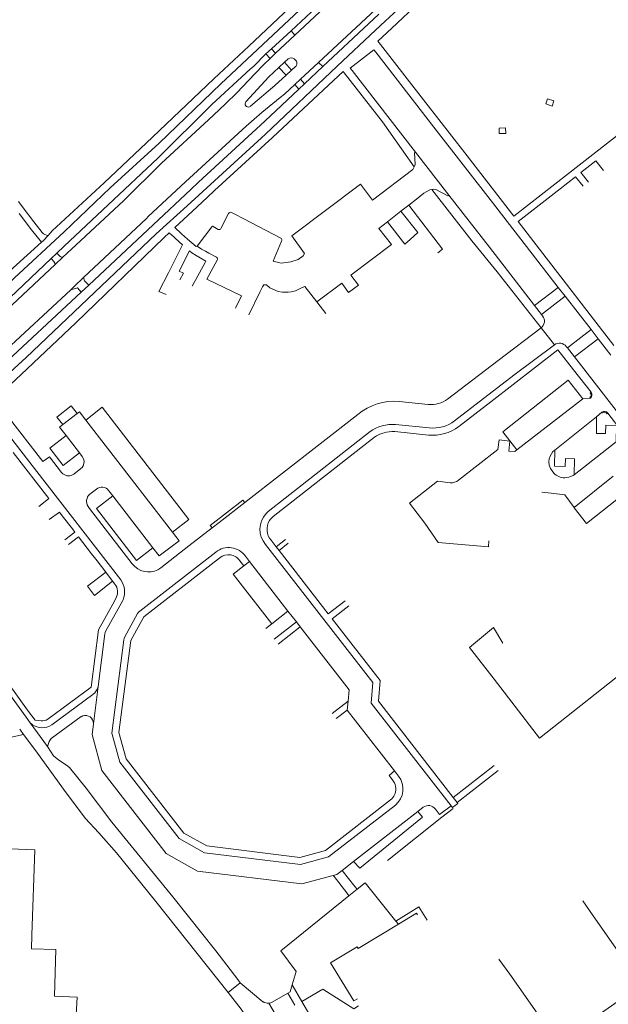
# Model space of a CAD drawing. Extents: x 145000 to 155000, y 457500 to 470000.
# Tile 310 of 548: x 148841 to 148980, y 465373 to 465606. Entities that reach past the tile are written whole.
import ezdxf

# ---------------------------------------------------------------- set-up
doc = ezdxf.new("R2010")
doc.units = 0
doc.header["$LTSCALE"] = 0.2
doc.header["$MEASUREMENT"] = 0
doc.layers.add('kant verharding', color=252, linetype='Continuous', lineweight=0)

msp = doc.modelspace()

# ---------------------------------------------------------------- linework, layer by layer
at = {"layer": 'kant verharding', "lineweight": 0}
for p, q in [((148918.04, 465615.64), (148905.05, 465603.47)), ((148905.93, 465602.43), (148918.94, 465614.62)), ((148924.94, 465608.45), (148911.57, 465595.99)), ((148925.79, 465607.39), (148912.55, 465595.06)), ((148905.05, 465603.47), (148900.46, 465599.26)), ((148901.41, 465598.22), (148905.93, 465602.43)), ((148905.93, 465602.43), (148905.05, 465603.47)), ((148899.11, 465598.05), (148896.25, 465595.1)), ((148900.46, 465599.26), (148899.11, 465598.05)), ((148900.09, 465596.95), (148899.11, 465598.05)), ((148900.09, 465596.95), (148901.41, 465598.22)), ((148901.41, 465598.22), (148900.46, 465599.26)), ((148919.02, 465594.69), (148924.6, 465599.02)), ((148924.6, 465599.02), (148925.05, 465598.43)), ((148895.37, 465594.4), (148896.25, 465595.1)), ((148902.16, 465594.81), (148903.48, 465596.05)), ((148903.48, 465596.05), (148904.4, 465596.87)), ((148903.48, 465596.05), (148905.18, 465594.21)), ((148906.1, 465595.03), (148905.18, 465594.21)), ((148905.78, 465596.84), (148906.18, 465596.45)), ((148907.26, 465592.03), (148911.57, 465595.99)), ((148908.26, 465590.93), (148912.55, 465595.06)), ((148911.57, 465595.99), (148912.55, 465595.06)), ((148902.16, 465594.81), (148903.89, 465592.98)), ((148905.18, 465594.21), (148903.89, 465592.98)), ((148926.64, 465581.97), (148917.58, 465593.59)), ((148919.02, 465594.69), (148919.47, 465594.13)), ((148934.44, 465574.82), (148919.47, 465594.13)), ((148905.92, 465590.77), (148903.47, 465588.55)), ((148905.92, 465590.77), (148907.26, 465592.03)), ((148905.92, 465590.77), (148906.92, 465589.7)), ((148908.26, 465590.93), (148906.92, 465589.7)), ((148907.26, 465592.03), (148908.26, 465590.93)), ((148889.65, 465586.33), (148892.27, 465588.82)), ((148902.45, 465587.74), (148903.47, 465588.55)), ((148894.37, 465585.73), (148894.49, 465585.61)), ((148965.23, 465586.22), (148965.25, 465586.26)), ((148883.16, 465567.68), (148897.84, 465581.19)), ((148926.64, 465581.97), (148934.1, 465571.35)), ((148934.23, 465574.68), (148934.44, 465574.82)), ((148942.36, 465564.64), (148934.44, 465574.82)), ((148881.38, 465566), (148883.16, 465567.68)), ((148872.46, 465557.62), (148881.38, 465566)), ((148938.32, 465565.97), (148947.8, 465553.84)), ((148942.11, 465564.48), (148942.36, 465564.64)), ((148968.63, 465566.17), (148966.52, 465564.52)), ((148840.63, 465563.11), (148841.52, 465561.93)), ((148932.85, 465562.28), (148934.66, 465563.68)), ((148966.52, 465564.52), (148958.71, 465558.39)), ((148843.76, 465556.49), (148840.78, 465560.33)), ((148881.77, 465560.9), (148877.61, 465557.01)), ((148888.48, 465556.77), (148890.29, 465560.35)), ((148890.99, 465560.52), (148891.76, 465560.13)), ((148891.76, 465560.13), (148893.87, 465559.07)), ((148927.8, 465558.34), (148931.01, 465560.84)), ((148931.01, 465560.84), (148932.85, 465562.28)), ((148893.87, 465559.07), (148902.67, 465554.47)), ((148925.76, 465556.74), (148927.8, 465558.34)), ((148927.8, 465558.34), (148931.95, 465553.04)), ((148846.06, 465553.53), (148843.76, 465556.49)), ((148845.67, 465556.55), (148846.27, 465555.8)), ((148872.46, 465557.62), (148857.24, 465543.36)), ((148875.09, 465554.63), (148876.27, 465555.76)), ((148882.9, 465552.57), (148886.3, 465557.19)), ((148886.64, 465557.24), (148887.8, 465556.55)), ((148928.8, 465552.95), (148925.76, 465556.74)), ((148902.8, 465553.77), (148900.85, 465549.08)), ((148908.22, 465550.83), (148905.26, 465555.07)), ((148931.95, 465553.04), (148933.2, 465554.18)), ((148848.35, 465549.65), (148849.69, 465550.92)), ((148850.46, 465550.16), (148849.69, 465550.92)), ((148849.04, 465548.85), (148848.35, 465549.65)), ((148851.15, 465550), (148849.28, 465548.25)), ((148881.68, 465543.16), (148884.73, 465548.73)), ((148884.73, 465548.73), (148884.91, 465549.07)), ((148886.66, 465547.55), (148887.59, 465549.29)), ((148878.77, 465544.64), (148879.67, 465546.17)), ((148885.18, 465544.79), (148886.66, 465547.55)), ((148855.97, 465545.22), (148853.85, 465543.13)), ((148855.48, 465541.72), (148831.02, 465519.02)), ((148853.85, 465543.13), (148852.99, 465542.27)), ((148852.99, 465542.27), (148854.62, 465542.75)), ((148854.62, 465542.75), (148855.48, 465541.72)), ((148855.48, 465541.72), (148857.24, 465543.36)), ((148895.05, 465536.38), (148897.64, 465541.75)), ((148897.64, 465541.75), (148898.28, 465543)), ((148898.28, 465543), (148898.58, 465543.45)), ((148908.32, 465543.04), (148911.11, 465539.45)), ((148918.59, 465541.65), (148920.98, 465543.37)), ((148968.2, 465542.86), (148962.6, 465538.56)), ((148968.2, 465542.86), (148969.83, 465540.74)), ((148911.11, 465539.45), (148913.27, 465536.69)), ((148969.83, 465540.74), (148964.22, 465536.43)), ((148969.83, 465540.74), (148975.93, 465532.86)), ((148964.22, 465536.43), (148962.6, 465538.56)), ((148964.47, 465536.1), (148964.22, 465536.43)), ((148953.98, 465525.59), (148964.13, 465533.25)), ((148967.3, 465529.28), (148964.13, 465533.25)), ((148970.33, 465528.54), (148975.93, 465532.86)), ((148975.93, 465532.86), (148977.6, 465530.71)), ((148972.02, 465526.43), (148977.6, 465530.71)), ((148977.6, 465530.71), (148980.61, 465526.83)), ((148957.69, 465522.1), (148967.3, 465529.28)), ((148971.78, 465523.37), (148968.1, 465528.05)), ((148970.07, 465528.86), (148970.33, 465528.54)), ((148970.33, 465528.54), (148972.02, 465526.43)), ((148942.03, 465516.44), (148953.98, 465525.59)), ((148975.92, 465518.08), (148971.78, 465523.37)), ((148943.66, 465511.32), (148957.69, 465522.1)), ((148975.92, 465518.08), (148975.75, 465517.94)), ((148930.58, 465515.91), (148937.48, 465515.2)), ((148958.42, 465504.47), (148974.01, 465516.48)), ((148974.01, 465516.48), (148975.78, 465516.66)), ((148975.64, 465516.83), (148975.78, 465516.66)), ((148844.44, 465500.02), (148833.1, 465514.66)), ((148837.97, 465512.58), (148846.38, 465501.67)), ((148851.1, 465510.4), (148854.53, 465513.07)), ((148877.07, 465484.99), (148856.57, 465511.48)), ((148920.81, 465512.79), (148894.13, 465492.01)), ((148967.38, 465504.41), (148977.25, 465512.25)), ((148978.5, 465513.35), (148977.25, 465512.25)), ((148978.62, 465513.17), (148978.5, 465513.35)), ((148979.89, 465513.12), (148979.74, 465512.99)), ((148983.29, 465508.73), (148979.89, 465513.12)), ((148929.71, 465510.42), (148937.69, 465509.63)), ((148855.07, 465503.72), (148851.88, 465507.81)), ((148899.61, 465489.84), (148923.72, 465508.76)), ((148921.56, 465504.92), (148924.74, 465507.41)), ((148929.54, 465508.75), (148937.51, 465507.95)), ((148967.38, 465504.41), (148966.94, 465504.04)), ((148981.87, 465506.38), (148971.96, 465498.53)), ((148846.38, 465501.67), (148847.95, 465502.82)), ((148847.95, 465502.82), (148850.84, 465499.1)), ((148855.07, 465503.72), (148855.73, 465502.86)), ((148864.82, 465473.69), (148844.44, 465500.02)), ((148850.84, 465499.1), (148851.12, 465498.8)), ((148981.15, 465498.21), (148971.98, 465490.81)), ((148859.08, 465495.15), (148857.49, 465493.94)), ((148862.33, 465494.33), (148861.93, 465494.87)), ((148862.94, 465493.54), (148862.33, 465494.33)), ((148862.94, 465493.54), (148872.41, 465481.31)), ((148885.93, 465486.6), (148893.68, 465492.57)), ((148893.68, 465492.57), (148894.13, 465492.01)), ((148846.93, 465492.23), (148845.45, 465491.08)), ((148857.09, 465491.08), (148857.46, 465490.57)), ((148888.05, 465487.27), (148894.13, 465492.01)), ((148850.99, 465488.84), (148853.38, 465485.78)), ((148842.5, 465441.24), (148808.6, 465487.61)), ((148880.92, 465481.72), (148886.39, 465485.98)), ((148886.39, 465485.98), (148885.93, 465486.6)), ((148886.39, 465485.98), (148888.05, 465487.27)), ((148901.55, 465481.53), (148903.72, 465483.23)), ((148874.26, 465476.53), (148880.92, 465481.72)), ((148901.55, 465481.53), (148900.35, 465483.08)), ((148902.26, 465480.62), (148901.55, 465481.53)), ((148904.4, 465482.41), (148902.26, 465480.62)), ((148859.22, 465478.21), (148857.92, 465479.88)), ((148886.87, 465477.88), (148888.24, 465478.95)), ((148894.27, 465479.29), (148895.24, 465478.05)), ((148911.95, 465468.14), (148902.26, 465480.62)), ((148861.27, 465475.55), (148859.22, 465478.21)), ((148892.94, 465478.25), (148893.9, 465477.04)), ((148893.9, 465477.04), (148895.24, 465478.05)), ((148895.24, 465478.05), (148904.32, 465466.33)), ((148862.9, 465473.44), (148861.27, 465475.55)), ((148863.44, 465472.73), (148862.9, 465473.44)), ((148863.75, 465469.51), (148863.36, 465468.66)), ((148865.38, 465469.01), (148865.27, 465468.81)), ((148913.85, 465465.68), (148911.95, 465468.14)), ((148917.81, 465468.79), (148913.85, 465465.68)), ((148914.79, 465464.5), (148918.74, 465467.58)), ((148904.32, 465466.33), (148900.49, 465463.34)), ((148906.31, 465463.81), (148904.32, 465466.33)), ((148899.1, 465462.24), (148900.49, 465463.34)), ((148901.08, 465459.72), (148906.31, 465463.81)), ((148907.24, 465462.62), (148902, 465458.53)), ((148906.31, 465463.81), (148907.24, 465462.62)), ((148833.59, 465455.65), (148842.79, 465442.88)), ((148859.47, 465448.54), (148858.36, 465439.67)), ((148858.23, 465446.61), (148848.5, 465439.44)), ((148918.55, 465445.06), (148914.76, 465442.11)), ((148918.28, 465442.95), (148918.55, 465445.06)), ((148842.79, 465442.88), (148843.02, 465442.58)), ((148843.02, 465442.58), (148844.58, 465440.53)), ((148915.69, 465440.92), (148918.28, 465442.95)), ((148918.28, 465442.95), (148920.28, 465440.39)), ((148842.5, 465441.24), (148843.38, 465439.89)), ((148847.49, 465434.32), (148843.38, 465439.89)), ((148843.88, 465439.51), (148843.38, 465439.89)), ((148844.58, 465440.53), (148846.01, 465440.41)), ((148858.36, 465439.67), (148858.19, 465438.34)), ((148858.3, 465440.24), (148858.36, 465439.67)), ((148920.28, 465440.39), (148929.5, 465428.54)), ((148841.85, 465437.2), (148836.48, 465436)), ((148840.93, 465438.4), (148841.85, 465437.2)), ((148844.73, 465433.29), (148841.85, 465437.2)), ((148858.19, 465438.34), (148858.05, 465437.19)), ((148850.2, 465431.1), (148852, 465429.9)), ((148943.37, 465422.29), (148953.05, 465429.81)), ((148929.5, 465428.54), (148930.44, 465427.32)), ((148944.3, 465421.1), (148954, 465428.65)), ((148929.49, 465422.89), (148929.61, 465423.2)), ((148940.15, 465418.25), (148942.85, 465420.34)), ((148942.85, 465420.34), (148943.21, 465419.87)), ((148944.3, 465421.1), (148943.37, 465422.29)), ((148919.83, 465407.16), (148934.99, 465418.95)), ((148934.99, 465418.95), (148936.29, 465419.96)), ((148939.16, 465419.53), (148940.15, 465418.25)), ((148940.68, 465417.6), (148943.32, 465419.71)), ((148927.85, 465407.35), (148940.68, 465417.6)), ((148917.1, 465405.04), (148919.83, 465407.16)), ((148917.1, 465405.04), (148920.14, 465401.25)), ((148915.22, 465403.57), (148915, 465403.85)), ((148918.19, 465399.71), (148915.22, 465403.57)), ((148918.74, 465399), (148918.19, 465399.71)), ((148920.68, 465400.57), (148918.74, 465399)), ((148920.14, 465401.25), (148920.68, 465400.57)), ((148890.22, 465376.15), (148873.09, 465397.7)), ((148918.74, 465399), (148902.62, 465385.99)), ((148976.45, 465394.34), (148974.02, 465397.84)), ((148930.4, 465392.33), (148929.79, 465393.08)), ((148887.27, 465386.06), (148892.48, 465379.24)), ((148902.62, 465385.99), (148906.29, 465381.18)), ((148956.72, 465380.55), (148954.14, 465384.07)), ((148906.29, 465381.18), (148905.3, 465377.98)), ((148890.22, 465376.15), (148893.05, 465378.5)), ((148892.48, 465379.24), (148893.05, 465378.5)), ((148893.05, 465378.5), (148898.42, 465374.01)), ((148907.58, 465374.02), (148905.3, 465377.98)), ((148904.27, 465376.05), (148905.98, 465373.15)), ((148899.8, 465373.63), (148901.61, 465370.57))]:
    msp.add_line(p, q, dxfattribs=at)
at = {"layer": 'kant verharding', "lineweight": 0, "flags": 128}
for points in [[(148927.28, 465605.8), (148933.44, 465611.54), (148936.16, 465614.26), (148938.16, 465616.47), (148941.44, 465620.28), (148944.17, 465623.21), (148960.01, 465638.11), (148962.04, 465639.99), (148962.49, 465640.34)], [(148947.28, 465623), (148946.22, 465622), (148946.11, 465622.07), (148940.58, 465615.83), (148935.37, 465610.25), (148928.83, 465604.14)], [(148916.57, 465617.39), (148907.03, 465608.4), (148888.46, 465590.97), (148873.87, 465576.95)], [(148872.35, 465578.37), (148886.81, 465592.15), (148895.09, 465599.89), (148906.11, 465610.26), (148905.12, 465611.78)], [(148915.95, 465595.17), (148924.98, 465603.65), (148927.28, 465605.8)], [(148928.83, 465604.14), (148925.52, 465601.05), (148926.17, 465600.22)], [(148926.17, 465600.22), (148936.92, 465586.45), (148946.12, 465574.62), (148951.21, 465568.04), (148957.71, 465559.68)], [(148925.05, 465598.43), (148938.79, 465580.72), (148952.66, 465562.91), (148968.2, 465542.86)], [(148915.95, 465595.17), (148899, 465579.04), (148880.5, 465562.15)], [(148892.27, 465588.82), (148896.53, 465593.35), (148898.64, 465595.51), (148900.09, 465596.95)], [(148873.56, 465573.38), (148886.36, 465586.06), (148895.37, 465594.4)], [(148917.58, 465593.59), (148917.35, 465593.89), (148910.36, 465587.37), (148900.68, 465578.24), (148887, 465565.75)], [(148902.16, 465594.81), (148899.82, 465592.58), (148894.38, 465586.7)], [(148895.46, 465585.65), (148901.2, 465590.54), (148903.89, 465592.98)], [(148906.92, 465589.7), (148900.09, 465583.33), (148897.84, 465581.19)], [(148874.45, 465572.19), (148885.58, 465582.43), (148888.07, 465584.78), (148889.65, 465586.33)], [(148880.09, 465567.79), (148894.46, 465580.99), (148896.31, 465582.6), (148898.17, 465584.18), (148902.45, 465587.74)], [(148965.25, 465586.26), (148965.67, 465587.39), (148967.14, 465586.91), (148966.72, 465585.68), (148965.23, 465586.22)], [(148955.79, 465579.24), (148954.24, 465579.23), (148954.21, 465580.5), (148955.75, 465580.56), (148955.79, 465579.24)], [(148957.71, 465559.68), (148970.57, 465569.76), (148982.8, 465579.29)], [(148824.52, 465530.83), (148828.44, 465534.39), (148839.73, 465545.07), (148851.45, 465555.99), (148862.34, 465566.37), (148873.87, 465576.95)], [(148872.35, 465578.37), (148860.89, 465567.54), (148848.64, 465556.19), (148847.63, 465555.12)], [(148934.1, 465571.35), (148934.38, 465571.9), (148934.23, 465574.68)], [(148873.56, 465573.38), (148861.87, 465562.34), (148851.48, 465552.61), (148849.69, 465550.92)], [(148874.45, 465572.19), (148865.45, 465563.34), (148853.15, 465551.89), (148851.15, 465550)], [(148978.84, 465570.45), (148977.06, 465572.76), (148973.54, 465569.99), (148975.32, 465567.73)], [(148924.3, 465563.45), (148933.79, 465570.7), (148934.1, 465571.35)], [(148855.97, 465545.22), (148870.89, 465559.13), (148871.27, 465559.6), (148880.09, 465567.79)], [(148905.26, 465555.07), (148921.49, 465567.23), (148924.3, 465563.45)], [(148974.06, 465566.76), (148972.25, 465569.01), (148968.63, 465566.17)], [(148887, 465565.75), (148885.22, 465564.13), (148881.77, 465560.9)], [(148934.66, 465563.68), (148936.46, 465565.09), (148937.82, 465565.88), (148938.32, 465565.97)], [(148938.32, 465565.97), (148938.7, 465566.09), (148939.27, 465566.01), (148942.11, 465564.48)], [(148962.6, 465538.56), (148951.91, 465552.36), (148942.36, 465564.64)], [(148880.5, 465562.15), (148873.21, 465555.49), (148842.48, 465526.26), (148836.75, 465520.96)], [(148841.52, 465561.93), (148844.27, 465558.31), (148845.67, 465556.55)], [(148933.2, 465554.18), (148935.01, 465555.84), (148931.01, 465560.84)], [(148932.85, 465562.28), (148940.81, 465551.91), (148939.71, 465551.05)], [(148958.71, 465558.39), (148966.67, 465548.1), (148981.3, 465529.15)], [(148876.27, 465555.76), (148877.41, 465554.69), (148877.71, 465554.41)], [(148877.61, 465557.01), (148879.18, 465555.5), (148880.56, 465554.28), (148882.66, 465552.54), (148882.9, 465552.57)], [(148846.06, 465553.53), (148836.83, 465545.09), (148822.44, 465531.63)], [(148875.09, 465554.63), (148854.23, 465534.47), (148841.29, 465522.27), (148835, 465516.43)], [(148847.63, 465555.12), (148846.52, 465553.96), (148846.06, 465553.53)], [(148877.71, 465554.41), (148879.39, 465552.9), (148876.06, 465546.32)], [(148964.13, 465533.25), (148953.74, 465546.54), (148947.8, 465553.84)], [(148884.91, 465549.07), (148883.59, 465549.82), (148882.61, 465550.41), (148881.64, 465551.04), (148881.07, 465551.52), (148878.62, 465546.69), (148879.67, 465546.17)], [(148882.9, 465552.57), (148883.92, 465551.89), (148884.8, 465551.38), (148885.66, 465550.9), (148887.47, 465549.99)], [(148900.85, 465549.08), (148901.74, 465548.82), (148902.74, 465548.61), (148904.97, 465548.86), (148906.76, 465549.44), (148907.89, 465550.33), (148908.22, 465550.83)], [(148920.98, 465543.37), (148919.16, 465545.72), (148928.8, 465552.95)], [(148826.31, 465529.11), (148837.01, 465538.86), (148848.35, 465549.65)], [(148823.85, 465524.31), (148828.94, 465529.19), (148849.28, 465548.25)], [(148876.06, 465546.32), (148873.83, 465541.86), (148875.53, 465541.14)], [(148855.97, 465545.22), (148856.24, 465544.39), (148857.24, 465543.36)], [(148891.95, 465537.95), (148893.32, 465540.82), (148885.18, 465544.79)], [(148911.11, 465539.45), (148917.01, 465543.84), (148918.59, 465541.65)], [(148829.79, 465520.4), (148836.71, 465527.12), (148852.99, 465542.27)], [(148898.58, 465543.45), (148899.21, 465543.49), (148900.03, 465542.75), (148901.99, 465541.88), (148903.05, 465541.74), (148904.37, 465541.73), (148905.1, 465541.79), (148906.08, 465542.06), (148907.71, 465542.82), (148908.32, 465543.04)], [(148968.1, 465528.05), (148952.28, 465515.79), (148944.66, 465509.94)], [(149087.32, 465378.04), (149073.82, 465395.36), (149073.24, 465394.91), (149069.51, 465399.69), (149070.1, 465400.14), (149048, 465428.6), (149020.81, 465463.64), (148996.38, 465495.08), (148972.02, 465526.43)], [(148958.42, 465504.47), (148955.11, 465508.7), (148970.54, 465520.92), (148974.01, 465516.48)], [(148854.53, 465513.07), (148853.13, 465514.88), (148849.7, 465512.18), (148851.1, 465510.4)], [(148854.53, 465513.07), (148855.05, 465513.47), (148856.57, 465511.48)], [(148856.57, 465511.48), (148860.43, 465514.53), (148880.93, 465488), (148877.07, 465484.99)], [(148977.25, 465512.25), (148977.19, 465508.34), (148979.32, 465508.29), (148979.39, 465510.31), (148981.95, 465510.22), (148981.87, 465506.38)], [(148851.88, 465507.81), (148850.35, 465509.82), (148851.1, 465510.4)], [(148851.88, 465507.81), (148848.07, 465504.81), (148851.23, 465500.73), (148855.07, 465503.72)], [(148958.42, 465504.47), (148957.89, 465504.04), (148956.49, 465504.17), (148956.73, 465506.47), (148954.23, 465506.78), (148953.88, 465504.54), (148944.64, 465497.25)], [(148921.56, 465504.92), (148900.85, 465488.69), (148900.53, 465488.41), (148900.37, 465488.22)], [(148967.38, 465504.41), (148967.31, 465500.57), (148969.85, 465500.49), (148969.91, 465502.4), (148972.04, 465502.34), (148971.96, 465498.53)], [(148839.41, 465503.81), (148847.82, 465492.93), (148846.93, 465492.23)], [(148853.74, 465498.72), (148855.36, 465500.02), (148855.67, 465500.31), (148855.92, 465500.66)], [(148967.14, 465498.9), (148966.36, 465500), (148966.04, 465500.8), (148965.95, 465501.69)], [(148971.96, 465498.53), (148971.68, 465498.35), (148970.71, 465498.01), (148969.7, 465497.83)], [(148936.67, 465487.09), (148933.04, 465491.83), (148939.65, 465497.04), (148942.63, 465496.62)], [(148872.41, 465481.31), (148868.57, 465478.3), (148859.07, 465490.55), (148862.94, 465493.54)], [(148971.98, 465490.81), (148969.71, 465493.84), (148966.51, 465494.19), (148964.29, 465494.47)], [(148999.5, 465478.5), (148995.51, 465475.4), (148982.05, 465492.74), (148974.86, 465487.02), (148971.92, 465490.77), (148971.98, 465490.81)], [(148857.46, 465490.57), (148867.52, 465477.54), (148868.15, 465476.85)], [(148847.88, 465487.95), (148850.31, 465489.72), (148850.99, 465488.84)], [(148900.37, 465488.22), (148900.14, 465487.97), (148899.98, 465487.73)], [(148853.38, 465485.78), (148853.98, 465485), (148851.6, 465483.16)], [(148936.67, 465487.09), (148939.78, 465482.53), (148951.68, 465481.55), (148951.76, 465482.91)], [(148857.92, 465479.88), (148854.8, 465483.91), (148852.44, 465482.08)], [(148872.41, 465481.31), (148873.92, 465479.38), (148878.61, 465482.98), (148877.07, 465484.99)], [(148942.85, 465420.34), (148923.97, 465444.54), (148924.4, 465449.47), (148899.02, 465482.08)], [(148929.69, 465420.49), (148913.87, 465408.23), (148907.29, 465406.43), (148884.56, 465409.23), (148878.62, 465412.57), (148864.6, 465430.62), (148862.72, 465437.5), (148865.51, 465459.51), (148865.6, 465459.89), (148865.76, 465460.25), (148868.79, 465465.73), (148869.03, 465466.05), (148869.32, 465466.32), (148887.29, 465480.28)], [(148928.57, 465421.72), (148913.15, 465409.75), (148907.14, 465408.11), (148885.14, 465410.81), (148879.72, 465413.86), (148866.08, 465431.43), (148864.39, 465437.67), (148867.17, 465459.41), (148870.3, 465464.96), (148886.87, 465477.88)], [(148900.49, 465463.34), (148891.38, 465475.07), (148893.9, 465477.04)], [(148862.9, 465473.44), (148858.63, 465470.04), (148856.95, 465472.25), (148861.27, 465475.55)], [(148996.27, 465469.77), (148999.84, 465465.04), (148998.4, 465463.92), (148986.63, 465454.42), (148963.73, 465436.28)], [(148847.57, 465440.76), (148857.83, 465448.35), (148859.54, 465461.88), (148863.36, 465468.66)], [(148865.27, 465468.81), (148861.27, 465461.67), (148861.11, 465461.3), (148861.04, 465460.95), (148859.47, 465448.54)], [(148907.24, 465462.62), (148918.8, 465447.74), (148918.55, 465445.06)], [(148943.37, 465422.29), (148925.68, 465445.02), (148926.12, 465449.96), (148914.79, 465464.5)], [(148963.73, 465436.28), (148953.03, 465450.22), (148947.18, 465457.74), (148952.89, 465462.42), (148955.08, 465458.78)], [(148848.23, 465436.02), (148848.34, 465436.18), (148855.45, 465441.38)], [(148858.05, 465437.19), (148860.38, 465428.65), (148875.53, 465409.06), (148882.97, 465404.87), (148907.58, 465401.84), (148915, 465403.85)], [(148847.49, 465434.32), (148847.87, 465435.48), (148848.23, 465436.02)], [(148850.2, 465431.1), (148848.94, 465432.11), (148847.49, 465434.32)], [(148844.73, 465433.29), (148851.27, 465424.27), (148856.44, 465417.41), (148859.6, 465413.9), (148863.77, 465409.17), (148873.09, 465397.7)], [(148852, 465429.9), (148852.7, 465429.36), (148856.63, 465424.47), (148862.68, 465416.47), (148877.12, 465398.78), (148887.27, 465386.06)], [(148929.5, 465428.54), (148928.22, 465427.5), (148929, 465426.44)], [(148943.21, 465419.87), (148944.47, 465420.88), (148944.3, 465421.1)], [(148934.99, 465418.95), (148936.09, 465417.63), (148921.28, 465405.6), (148919.83, 465407.16)], [(148843.81, 465389.7), (148844.48, 465409.93), (148838.73, 465410.13)], [(148915, 465403.85), (148915.88, 465404.09), (148917.1, 465405.04)], [(148929.79, 465393.08), (148922.54, 465402.07), (148920.68, 465400.57)], [(148929.79, 465393.08), (148935.26, 465396.42), (148937.18, 465393.26)], [(148930.4, 465392.33), (148934.7, 465394.9), (148934.92, 465394.53)], [(148976.45, 465394.34), (148987.86, 465378.01), (148968.14, 465364.22), (148956.72, 465380.55)], [(148920.73, 465374.71), (148919.88, 465374.18), (148914.38, 465383.21), (148920.64, 465387.01), (148920.92, 465386.57), (148930.4, 465392.33)], [(148869.49, 465357.84), (148864.63, 465357.99), (148864.91, 465363.45), (148859.41, 465363.74), (148859.7, 465369.23), (148854.23, 465369.53), (148854.51, 465375.04), (148849.14, 465375.3), (148849.48, 465386.32), (148843.71, 465386.48), (148843.81, 465389.7)], [(148902.9, 465357.78), (148899.5, 465363.01), (148893.28, 465372.26), (148890.22, 465376.15)], [(148905.3, 465377.98), (148904.81, 465376.37), (148904.27, 465376.05)], [(148907.58, 465374.02), (148912.54, 465376.98), (148919.86, 465372.35), (148920.96, 465373.02)], [(148899.8, 465373.63), (148900.25, 465373.74), (148900.62, 465373.91), (148904.27, 465376.05)], [(148959.26, 465286.73), (148926.27, 465342.39), (148917.16, 465357.78), (148907.58, 465374.02)]]:
    msp.add_lwpolyline(points, dxfattribs=at)
at = {"layer": 'kant verharding', "lineweight": 0, "extrusion": (0, 0, -1)}
for centre, radius, start, end in [((-148905.07, 465596.07), 1.05, 50.037, 133.0213), ((-148905.48, 465595.78), 0.975, 136.5913, 230.3354), ((-148890.72, 465560.1), 0.497, 29.6903, 122.0823), ((-148886.49, 465557.06), 0.232, 32.7869, 130.0703), ((-148902.41, 465554.06), 0.485, 122.9534, 216.9278), ((-148851, 465550.98), 0.982, 261.5381, 303.4488), ((-148975.12, 465517.44), 1.02, 141.2677, 229.7539), ((-148929.61, 465502.08), 13.86, 50.6094, 94.0395), ((-148975.14, 465517.44), 0.795, 140.7997, 230.4688), ((-148979.08, 465512.53), 1.01, 54.8623, 138.9551), ((-148979.3, 465512.69), 0.736, 137.54, 144.0735), ((-148929.03, 465501.28), 9.17, 54.6142, 94.2547), ((-148929.05, 465501.27), 7.5, 54.8992, 93.7029), ((-148854.16, 465501.62), 2, 141.5519, 208.6277), ((-148969.76, 465501.56), 3.73, 270.9566, 314.4838), ((-148903.25, 465485.66), 5.54, 319.7394, 42.3285), ((-148903.37, 465485.53), 5.72, 42.5026, 48.9985), ((-148903.22, 465485.65), 3.85, 318.2175, 32.6288), ((-148890.31, 465476.47), 4.87, 51.6663, 144.4928), ((-148890.26, 465476.4), 3.25, 51.6406, 145.2956), ((-148860.79, 465470.83), 4.94, 144.6199, 201.7023), ((-148856.24, 465449.26), 3.31, 192.5223, 233.1429), ((-148856.44, 465439.72), 1.93, 58.9976, 164.3974), ((-148846.24, 465442.86), 4.1, 236.5683, 305.0704), ((-148926.56, 465424.29), 4.92, 141.9992, 230.4084), ((-148926.48, 465424.28), 3.32, 139.4518, 199.1127), ((-148926.48, 465424.3), 3.32, 205.0291, 230.9437), ((-148937.51, 465418.32), 2.05, 53.5341, 143.8711)]:
    msp.add_arc(centre, radius, start, end, dxfattribs=at)
at = {"layer": 'kant verharding', "lineweight": 0}
for centre, radius, start, end in [((148894.94, 465586.21), 0.742, 138.1734, 219.6982), ((148894.95, 465586.24), 0.785, 234.0436, 310.3298), ((148847.88, 465557.33), 2.22, 223.4933, 263.6462), ((148888.04, 465556.98), 0.485, 240.7081, 334.732), ((148848.23, 465548.18), 1.05, 3.5595, 39.4533), ((148887.2, 465549.58), 0.488, 323.3399, 56.7789), ((148962.9, 465534.84), 2.01, 307.6347, 38.4874), ((148968.47, 465527.64), 2.02, 37.3471, 125.4093), ((148938.25, 465521.31), 6.16, 262.7881, 307.7669), ((148938.57, 465517.93), 8.34, 263.9979, 307.639), ((148979.09, 465512.54), 0.791, 35.0654, 127.1516), ((148938.52, 465518.2), 10.3, 264.3949, 306.6368), ((148970.16, 465501.3), 4.23, 139.6177, 174.6758), ((148852.48, 465500.35), 2.06, 228.8455, 307.965), ((148942.74, 465499.82), 3.19, 268.0579, 306.4483), ((148860.38, 465493.74), 1.92, 36.1026, 132.6792), ((148858.92, 465492.28), 2.19, 130.6502, 213.314), ((148871.41, 465480.46), 4.86, 228.0163, 305.9857), ((148860.88, 465470.86), 3.17, 334.7049, 36.1892), ((148846.32, 465442.65), 2.27, 262.18, 303.568), ((148899.62, 465375.68), 2.05, 234.1285, 275.0245)]:
    msp.add_arc(centre, radius, start, end, dxfattribs=at)

doc.saveas('drawing.dxf')
